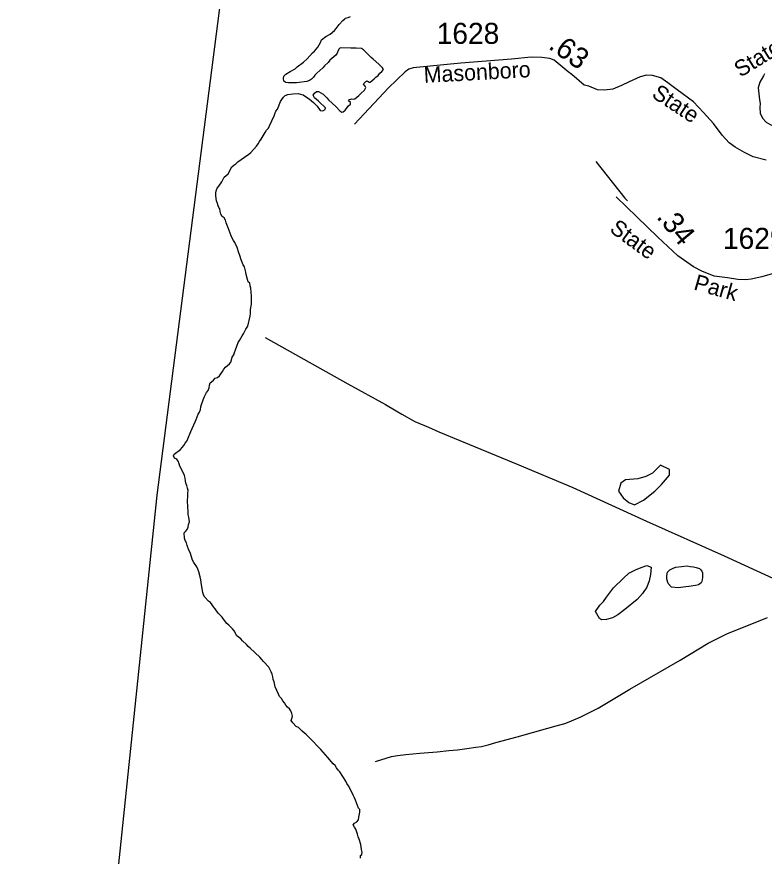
# Model space of a CAD drawing. Extents: x 2290055 to 2389491, y 66597 to 237875.
# Drawn here: x 2325589 to 2330030, y 106455 to 111445 of the extents above; entities that cross this region are included whole.
import ezdxf

# ---------------------------------------------------------------- set-up
doc = ezdxf.new("R2010")
doc.units = 0
for name, color, linetype in [('Exist Hydrographic Island Shore', 7, 'Continuous'), ('Exist Hydrographic Pond Under 1500 Sq Ft', 7, 'Continuous'), ('Exist Road Non-System Type 51', 7, 'Continuous'), ('Exist Road Secondary Mileage Hundredths English Label', 7, 'Continuous'), ('Exist Road Secondary Type 51 Attributed', 7, 'Continuous'), ('Exist Road Secondary Type 51 Label', 7, 'Continuous'), ('Exist Road Secondary Type 51 Number Label', 7, 'Continuous'), ('Map Preparation Inset Cut Line', 7, 'Continuous')]:
    doc.layers.add(name, color=color, linetype=linetype)

msp = doc.modelspace()

# ---------------------------------------------------------------- linework, layer by layer
at = {"layer": 'Exist Hydrographic Island Shore'}
for points in [[(2327173.2, 111076.9), (2327176.5, 111091.2), (2327187, 111103), (2327214.2, 111119.3), (2327242, 111134.5), (2327254.2, 111146.2), (2327292.5, 111174.2), (2327315, 111194.3), (2327346.7, 111229.5), (2327358, 111240.8), (2327368, 111252.7), (2327377, 111265), (2327394.2, 111292.4), (2327400, 111307.6), (2327424.2, 111326.8), (2327451, 111342.1), (2327476, 111362.2), (2327487, 111374.6), (2327505.2, 111398.9), (2327526.5, 111422.7), (2327538.5, 111432.9), (2327543, 111435.6), (2327557.5, 111440), (2327572, 111445.5)], [(2327163.5, 110953.9), (2327173, 110966.8), (2327184.2, 110977.7), (2327199, 110982.2), (2327229.7, 110987.6), (2327260.5, 110987.8), (2327275.5, 110985.6), (2327289.5, 110980.4), (2327328, 110954.2), (2327352.2, 110934.4), (2327363, 110923.9), (2327373.2, 110912.4), (2327392.2, 110887.7), (2327407.5, 110886.4), (2327420.5, 110894.1), (2327423.2, 110903.4), (2327416.2, 110911.2), (2327392.5, 110931), (2327381.7, 110942.4), (2327370, 110952.3), (2327358.5, 110963.7), (2327350.7, 110977.9), (2327357, 110990.5), (2327369.7, 110999.7), (2327382, 111001.5), (2327409.2, 110984.7), (2327431.5, 110962.9), (2327441.5, 110951.1), (2327486, 110908.8), (2327507.7, 110885.6), (2327521, 110877.6), (2327527.7, 110879.9), (2327539.5, 110890.2), (2327559.7, 110914.4), (2327571.7, 110925.6), (2327572, 110934.9), (2327560.5, 110944.7), (2327566.5, 110953.1), (2327578.7, 110957.4), (2327590, 110954.5), (2327598, 110956.7), (2327621, 110977.5), (2327632.2, 110989.1), (2327655, 111009.3), (2327662.2, 111023.4), (2327659.7, 111031.5), (2327650, 111043.4), (2327651.5, 111048.7), (2327662, 111060.2), (2327670.5, 111063.2), (2327683, 111055.5), (2327689.5, 111055.3), (2327712.5, 111075.1), (2327723.2, 111086.1), (2327735.7, 111096.5), (2327746, 111109.3), (2327757.7, 111119.7), (2327768, 111131.6), (2327762.7, 111141.1), (2327751.2, 111151.3), (2327741, 111162.9), (2327705.5, 111192.5), (2327693.7, 111203.4), (2327670.7, 111225.8), (2327650, 111248.1), (2327636.7, 111255.5), (2327605, 111257.8), (2327573.7, 111258.9), (2327511, 111259.2), (2327504.2, 111253.9), (2327495.5, 111241.2), (2327493.2, 111227.7), (2327484.5, 111215.9), (2327472, 111207.6), (2327460, 111197.6), (2327449, 111186.2), (2327439.2, 111173.9), (2327416.5, 111153.3), (2327406.5, 111141.5), (2327371, 111109.5), (2327360.7, 111097.9), (2327352, 111085.3), (2327340.7, 111074.6), (2327328.2, 111065.1), (2327313.2, 111059.8), (2327297, 111058.6), (2327266, 111053.8), (2327250, 111052.2), (2327233.7, 111051.7), (2327203, 111051.9), (2327188, 111053.8), (2327176.5, 111062), (2327173.2, 111076.9)], [(2326828.5, 110235.6), (2326821.2, 110248.9), (2326809, 110258), (2326800.2, 110271.8), (2326796.5, 110287.5), (2326796, 110302.8), (2326789, 110311.8), (2326784.5, 110321.6), (2326781.5, 110335.5), (2326774.7, 110350), (2326771, 110380.8), (2326770.5, 110395.8), (2326772.5, 110410.7), (2326778.5, 110425.6), (2326788.7, 110438.1), (2326806.5, 110463.6), (2326821, 110491.7), (2326833.5, 110500.3), (2326844.7, 110511.6), (2326852.5, 110524.8), (2326858.7, 110538.6), (2326866.5, 110552.7), (2326878, 110562.7), (2326890.7, 110570.6), (2326903, 110582), (2326942.2, 110610.2), (2326968.2, 110627.4), (2326980.2, 110638.6), (2327012.7, 110675.2), (2327022.2, 110688.9), (2327030.7, 110703.1), (2327040.2, 110716.4), (2327064.5, 110757.4), (2327073.2, 110769.9), (2327083.7, 110782), (2327091, 110795.9), (2327103.5, 110826.1), (2327110.5, 110840.2), (2327118, 110854), (2327122.5, 110868.5), (2327128.5, 110883.1), (2327137.5, 110896.2), (2327155.2, 110940.5), (2327163.5, 110953.9)], [(2326661.5, 109066.5), (2326667, 109081.7), (2326674, 109095.4), (2326679.5, 109110), (2326682, 109125.5), (2326685.5, 109140.4), (2326702.5, 109183.1), (2326716.5, 109210.5), (2326725.7, 109224), (2326732.7, 109238.3), (2326734, 109254.3), (2326737, 109268.8), (2326746.7, 109274.6), (2326757.5, 109284.1), (2326767.5, 109296.1), (2326781.5, 109301.5), (2326794, 109310.7), (2326811.7, 109336.1), (2326819, 109350.2), (2326828, 109362.3), (2326852.7, 109381), (2326860.5, 109391.4), (2326869, 109421.8), (2326877.7, 109435.4), (2326882.5, 109449.6), (2326889, 109464.7), (2326904.2, 109508.1), (2326912.7, 109520.8), (2326927.5, 109548.1), (2326935.7, 109560.9), (2326950, 109588.1), (2326961, 109605), (2326975.7, 109665.4), (2326978, 109681.8), (2326976.5, 109690.5), (2326977.7, 109705.6), (2326982.5, 109736.1), (2326983.5, 109751.6), (2326983.5, 109783.2), (2326979.5, 109830.9), (2326975.5, 109846.2), (2326972.7, 109861.4), (2326964.2, 109870.1), (2326959.7, 109882.6), (2326952.5, 109912.3), (2326950.5, 109927.6), (2326942, 109958.4), (2326934.5, 109969.5), (2326929, 109980.7), (2326921.5, 110000), (2326914.2, 110026.3), (2326908, 110041.7), (2326897.5, 110073.1), (2326883.7, 110102.3), (2326875.5, 110115.1), (2326868.5, 110129), (2326862.2, 110143.6), (2326855.7, 110159.1), (2326845.5, 110189.3), (2326833, 110219.3), (2326828.5, 110235.6)], [(2327249, 107225.9), (2327228.7, 107248.7), (2327219, 107261.2), (2327223.2, 107273.3), (2327226.5, 107288.2), (2327223, 107303.2), (2327218, 107318.3), (2327209.2, 107330.8), (2327198, 107341.8), (2327188.2, 107353.5), (2327179.7, 107367.3), (2327169.2, 107379.3), (2327161, 107391.9), (2327150.7, 107404.2), (2327143.2, 107418.2), (2327124.5, 107461.3), (2327117.5, 107492.1), (2327111.5, 107505.9), (2327109.5, 107521.2), (2327106.2, 107536.3), (2327100.5, 107550.5), (2327085.7, 107577.7), (2327055.5, 107613.3), (2327044, 107625), (2327033.2, 107637.4), (2326975.7, 107691.2), (2326963.5, 107701.8), (2326954.2, 107713.9), (2326930.7, 107735.5), (2326920.2, 107746.6), (2326895.5, 107765.7), (2326879.7, 107793.7), (2326871, 107806.2), (2326860.5, 107817.2), (2326848.7, 107828), (2326836.5, 107837.5), (2326817.2, 107863.2), (2326808.7, 107876.4), (2326796.5, 107887.4), (2326785.5, 107899.3), (2326767.7, 107925), (2326758.5, 107936.7), (2326750.2, 107949.6), (2326740, 107962.2), (2326728, 107971.7), (2326706.7, 107994.1), (2326699, 108007.8), (2326693.5, 108022.5), (2326686, 108068.3), (2326682.5, 108098.4), (2326679, 108114.7), (2326669.7, 108145.9), (2326663.7, 108160.7), (2326659.5, 108175.2), (2326641, 108200.9), (2326632.7, 108214.9), (2326618, 108260), (2326610.5, 108273.9), (2326600.5, 108302.6), (2326596.5, 108317.4), (2326590, 108331.4), (2326584.5, 108346.2), (2326583.5, 108377.1), (2326590.5, 108385.6), (2326601.2, 108396.6), (2326607.7, 108410.4), (2326609.5, 108426.6), (2326615, 108441.8), (2326611, 108471.1), (2326607.7, 108486.8), (2326607.5, 108501.9), (2326605.2, 108533.4), (2326604, 108564.7), (2326606, 108596.6), (2326605.5, 108612.6), (2326606.5, 108627.9), (2326603.2, 108643.2), (2326599, 108657.6), (2326593.5, 108672.1), (2326590.5, 108687), (2326589.2, 108702.7), (2326585.5, 108717.6), (2326579.5, 108731.8), (2326558, 108772.6), (2326553.7, 108788.1), (2326548.5, 108803), (2326539.5, 108815.1), (2326525, 108821.2), (2326520.7, 108834.6), (2326524.2, 108844.7), (2326561.5, 108871.8), (2326571.5, 108883.7), (2326581.5, 108895.8), (2326590.2, 108909.2), (2326598.5, 108922.4), (2326605.2, 108935.8), (2326623, 108980.3), (2326649.5, 109036.6), (2326654.5, 109051.4), (2326661.5, 109066.5)], [(2327632, 106443.8), (2327631, 106459.2), (2327638.7, 106465.5), (2327640.2, 106478.4), (2327638, 106494.6), (2327632.5, 106525.4), (2327623.7, 106555.6), (2327617.7, 106569.7), (2327614.2, 106585.6), (2327603.5, 106615.1), (2327595, 106628.4), (2327588.2, 106642.1), (2327595.2, 106652.1), (2327609, 106659.5), (2327619.2, 106671.6), (2327621, 106686.9), (2327628, 106717.1), (2327627.7, 106732.3), (2327619.5, 106740.1), (2327602, 106788.6), (2327595.7, 106802.8), (2327587.5, 106817), (2327574.2, 106847), (2327559.7, 106873.9), (2327550.7, 106887), (2327544, 106900.6), (2327527, 106929), (2327508.7, 106955.8), (2327498.2, 106967.1), (2327488.5, 106980.3), (2327480, 106993.6), (2327468.7, 107004.8), (2327437.2, 107041.6), (2327395, 107088.5), (2327373, 107111.3), (2327352.5, 107134.7), (2327330.7, 107157.3), (2327319.2, 107167), (2327309, 107179), (2327285.5, 107198.6), (2327262.5, 107219.5), (2327249, 107225.9)]]:
    msp.add_lwpolyline(points, dxfattribs=at)
at = {"layer": 'Exist Hydrographic Pond Under 1500 Sq Ft'}
for points in [[(2329279.2, 108698.8), (2329205.2, 108692.1), (2329178.3, 108671.9), (2329164.9, 108624.8), (2329191.8, 108584.5), (2329225.4, 108557.6), (2329259, 108544.1), (2329312.8, 108571), (2329380, 108624.8), (2329420.3, 108665.2), (2329467.4, 108719), (2329467.4, 108752.7), (2329413.6, 108779.6), (2329366.6, 108732.5), (2329326.2, 108712.3), (2329279.2, 108698.8)], [(2329064.2, 107860.7), (2329051.5, 107868.7), (2329027.2, 107908.6), (2329053, 107946.3), (2329074.5, 107969.5), (2329093.5, 107993.8), (2329134, 108051.1), (2329193.5, 108108.7), (2329226, 108137.4), (2329266, 108157.1), (2329298.7, 108171.3), (2329333.7, 108182.5), (2329359, 108172.5), (2329354.7, 108130), (2329347, 108092), (2329333.7, 108054.8), (2329307.7, 108016.1), (2329275.5, 107981.6), (2329202.5, 107920.9), (2329161, 107890.4), (2329128.5, 107872.7), (2329092.7, 107863), (2329064.2, 107860.7)], [(2329520.2, 108049.7), (2329480, 108054.8), (2329459.5, 108076.9), (2329452, 108102.7), (2329452, 108122.2), (2329455, 108143.2), (2329469, 108156.8), (2329489.7, 108167.3), (2329505, 108173.3), (2329572, 108181.5), (2329591, 108176.8), (2329611, 108174.6), (2329626.2, 108171.4), (2329645, 108164.7), (2329654.2, 108158.2), (2329660.5, 108149.5), (2329664, 108140), (2329663.2, 108112.6), (2329659.7, 108088.5), (2329656.2, 108080.9), (2329640, 108068.6), (2329622.5, 108063.6), (2329582.5, 108058.7), (2329563.7, 108055.5), (2329520.2, 108049.7)]]:
    msp.add_lwpolyline(points, dxfattribs=at)
at = {"layer": 'Exist Road Non-System Type 51'}
for points in [[(2329029.2, 110584.1), (2329202.6, 110367.2), (2329218.3, 110350.6)], [(2327065.6, 109538.7), (2327556.6, 109263.6), (2327779.7, 109139.8), (2327842.6, 109102.3), (2327876.2, 109082.9), (2327953.4, 109039.4), (2328035.2, 109004.5), (2328097.6, 108977.1), (2328222.4, 108926.6), (2328561.7, 108785.7), (2328893.4, 108647.2), (2329331.3, 108445.8), (2329791.7, 108240.5), (2330107.2, 108095.7), (2330352.5, 107984.3)], [(2327720, 107018.9), (2327815.6, 107047.9), (2327851.8, 107054.3), (2327901.5, 107058.9), (2327983.6, 107067.7), (2328087.6, 107076.4), (2328155.6, 107083.3), (2328207.3, 107087.7), (2328263.1, 107094.5), (2328317.3, 107102.8), (2328349.3, 107107.4), (2328388.9, 107117.8), (2328435, 107130.1), (2328562.6, 107165.3), (2328744.1, 107215.5), (2328794.1, 107229.9), (2328846, 107244.5), (2328870.6, 107254), (2328899.7, 107265), (2328937.4, 107281.6), (2329043, 107334.6), (2329231.8, 107448.4), (2329530, 107619.7), (2329697, 107721.5), (2329808.7, 107776.4), (2330049.7, 107874.9)]]:
    msp.add_lwpolyline(points, dxfattribs=at)
at = {"layer": 'Exist Road Secondary Type 51 Attributed'}
for points in [[(2330041.5, 110592.4), (2329963.8, 110613.2), (2329912.7, 110637.2), (2329857.2, 110670), (2329822.5, 110695.3), (2329779.9, 110741), (2329728.1, 110811.1), (2329668.8, 110875.4), (2329611, 110938.2), (2329512.6, 111011.4), (2329457.1, 111051.8), (2329416.7, 111080.9), (2329366.8, 111094.7), (2329330.1, 111097.4), (2329293, 111088.4), (2329227.7, 111058), (2329181.3, 111035.4), (2329130.8, 111015.2), (2329080.9, 111007.7), (2329039.3, 111011.4), (2328988.8, 111032.3), (2328959.7, 111039.2), (2328887.8, 111101.7), (2328864.8, 111118.4), (2328781.5, 111186.6), (2328755.6, 111196), (2328708.9, 111203.6), (2328645.5, 111205.2), (2328529.3, 111193.2), (2328227, 111169.2), (2327943.6, 111142.1), (2327918.3, 111133.3), (2327897.1, 111117.8), (2327797.9, 111021.5), (2327595.3, 110806.3)], [(2330031.8, 111105.5), (2330026.6, 111094.2), (2330003.9, 111055.9), (2329995.1, 111021.9), (2330003, 110950.2), (2330006.8, 110930), (2330004.9, 110905.4), (2330006.8, 110872.6), (2330020.6, 110842.9), (2330041.5, 110818.3), (2330069.2, 110802.5), (2330167.5, 110771), (2330232.6, 110742.7), (2330309.7, 110721.8), (2330395.8, 110711)], [(2330815.5, 110171.8), (2330733.5, 110126.9), (2330689.5, 110095.3), (2330612.5, 110068.2), (2330335.5, 109987.1), (2330159.9, 109941.2), (2330015.3, 109899.3), (2329952, 109885), (2329919, 109881.2), (2329874, 109882.7), (2329811.3, 109892.5), (2329733.8, 109903.5), (2329658.7, 109933.2), (2329609.8, 109958.8), (2329516.4, 110023.1), (2329398.4, 110134.2), (2329273.1, 110255.1), (2329151.3, 110374.3)]]:
    msp.add_lwpolyline(points, dxfattribs=at)
at = {"layer": 'Map Preparation Inset Cut Line'}
msp.add_lwpolyline([(2327293.1, 115381.1), (2326421, 108601.1), (2323940.9, 84753.9), (2319662, 79548.4), (2319961.8, 76608.6), (2326693.5, 76608.6), (2329528, 82750.7), (2336452.5, 105360.7), (2339748.2, 115381.1)], close=True, dxfattribs=at)

# ---------------------------------------------------------------- texts
at = {"layer": 'Exist Road Secondary Mileage Hundredths English Label'}
for s, rotation, p in [('.63', 324.3958, (2328742.1, 111259.9)), ('.34', 309.5377, (2329386, 110253.2))]:
    msp.add_text(s, height=125, rotation=rotation, dxfattribs=at).set_placement(p)
at = {"layer": 'Exist Road Secondary Type 51 Label'}
for s, rotation, p in [('State ', 31.6269, (2329889.2, 111081.9)), ('Masonboro', 3.1468, (2328009.5, 111051.3)), ('State', 326.7632, (2329355.7, 110970.4)), ('State ', 323.8932, (2329105.4, 110171.4)), ('Park', 344.2694, (2329606.1, 109824.6))]:
    msp.add_text(s, height=95, rotation=rotation, dxfattribs=at).set_placement(p)
at = {"layer": 'Exist Road Secondary Type 51 Number Label'}
for s, p in [('1628', (2328084.1, 111283.8)), ('1629', (2329785.3, 110065.1))]:
    msp.add_text(s, height=125, dxfattribs=at).set_placement(p)

doc.saveas('drawing.dxf')
